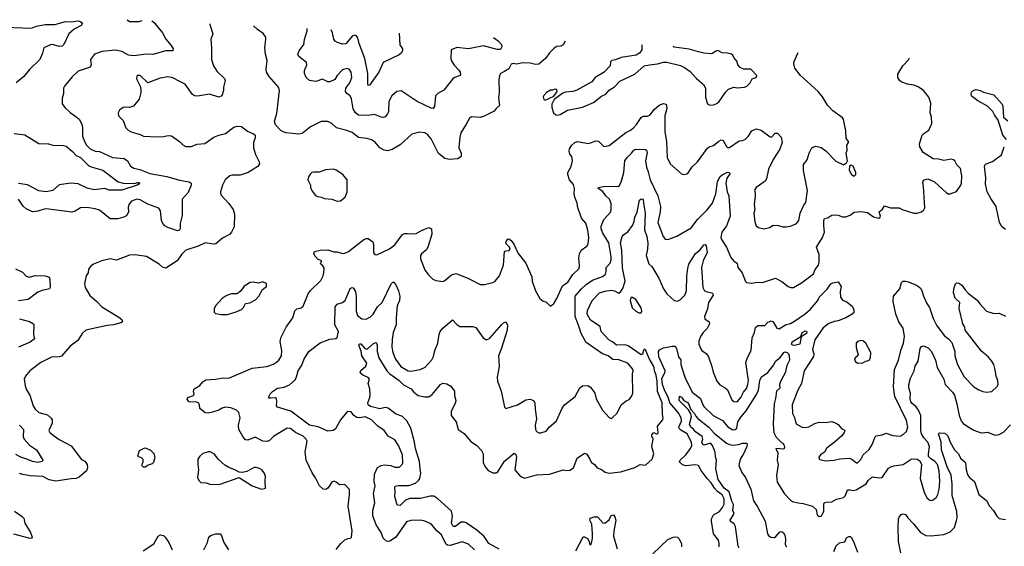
# Model space of a CAD drawing. Extents: x 1690054 to 1842981, y 782881 to 914114.
# Tile 638 of 656: x 1780595 to 1789832, y 904778 to 909718. Entities that reach past the tile are written whole.
import ezdxf

# ---------------------------------------------------------------- set-up
doc = ezdxf.new("R2010")
doc.units = 0

msp = doc.modelspace()

# ---------------------------------------------------------------- linework, layer by layer
at = {"layer": '0CON10XD'}
for points in [[(1780455, 909646.7), (1780705, 909640), (1780753.1, 909656.9), (1780835, 909672.9), (1780925, 909672.9), (1781025, 909702.1), (1781075, 909699.5), (1781146.6, 909706.6), (1781169.7, 909699.7), (1781183.8, 909685), (1781172, 909665), (1781105, 909627.9), (1781055.5, 909585), (1781008.1, 909485), (1780995, 909471.4), (1780965, 909467.1), (1780903.3, 909486.7), (1780885, 909484), (1780822.5, 909455), (1780810, 909405), (1780783.8, 909345), (1780688.7, 909251.3), (1780635.4, 909184.6), (1780563.7, 909126.3)], [(1781834.3, 909706.9), (1781859.3, 909689.3), (1781875, 909667.5), (1781934.2, 909594.2), (1781966, 909535), (1782016.6, 909476.6), (1782034, 909445), (1782033.3, 909426.7), (1781965, 909425.5), (1781845, 909390.9), (1781784.6, 909395.4), (1781665, 909379.1), (1781615, 909386.6), (1781555, 909418.7), (1781495, 909433.6), (1781365, 909419.2), (1781295.9, 909394.1), (1781261.2, 909345), (1781266, 909295), (1781255.7, 909274.3), (1781143.2, 909236.8), (1781088.3, 909181.7), (1781016.7, 909095), (1781007.5, 909075), (1781006.7, 909025), (1780993, 908983), (1780995, 908930), (1781020, 908895), (1781068.3, 908848.3), (1781121.4, 908811.4), (1781154, 908785), (1781177.4, 908737.4), (1781184.5, 908704.5), (1781183.3, 908625), (1781205, 908568.6), (1781220.9, 908540.9), (1781257.6, 908507.6), (1781305, 908484.8), (1781345, 908480.8), (1781465.7, 908425.7), (1781577, 908417), (1781605.8, 908395), (1781636, 908345), (1781665, 908324.3), (1781722.2, 908312.2), (1781815, 908274.3), (1781976.9, 908246.9), (1782093.4, 908213.4), (1782185, 908195.8), (1782203.3, 908185), (1782204, 908165), (1782175, 908098), (1782118.2, 908035), (1782119.5, 907880.5), (1782102, 907805), (1782101.2, 907755), (1782095, 907743.8), (1782075, 907739.2), (1781985, 907769.5), (1781957.1, 907785), (1781938.1, 907805), (1781924.5, 907835), (1781916.2, 907925), (1781900.3, 907950.3), (1781798.1, 907988.1), (1781727, 908027), (1781695, 908034.5), (1781645, 908016.9), (1781619.4, 907985), (1781612.8, 907957.2), (1781615.4, 907914.6), (1781599.3, 907880.7), (1781580.6, 907869.4), (1781515, 907850), (1781445, 907850.9), (1781345, 907931.4), (1781305, 907944.3), (1781225.7, 907955.7), (1781167.3, 907952.7), (1781115, 907922), (1781085, 907914.2), (1780845, 907942.9), (1780825, 907942.5), (1780766.7, 907923.3), (1780715, 907915.8), (1780655.6, 907945.6), (1780628.7, 907968.7), (1780585, 908034.3)], [(1782379.4, 909680.2), (1782380.8, 909665), (1782407.5, 909585), (1782388, 909535), (1782396.2, 909455), (1782393.8, 909345), (1782414, 909285), (1782445.8, 909235), (1782516.8, 909166.8), (1782523.6, 909146.4), (1782506.7, 909085), (1782508.8, 909055), (1782492.5, 909005), (1782465, 908990), (1782375, 909018.8), (1782265, 909000), (1782235, 909004.3), (1782215, 909018), (1782147.5, 909115), (1782092.2, 909142.2), (1782033, 909173), (1781985, 909182.5), (1781911.7, 909168.3), (1781797, 909127), (1781726.7, 909195), (1781705, 909195.8), (1781695, 909188.8), (1781690, 909165), (1781726.7, 909095), (1781731.2, 909065), (1781731.2, 909035), (1781715, 908972.5), (1781662.3, 908907.7), (1781625, 908896), (1781585, 908898.8), (1781565, 908893.3), (1781530.5, 908869.5), (1781520, 908845), (1781523.3, 908815), (1781565, 908772.5), (1781591.2, 908705), (1781612.7, 908682.7), (1781642.5, 908665), (1781725, 908642), (1781757, 908627), (1781885, 908619.2), (1781945, 908621.4), (1781987.7, 908632.3), (1782018.8, 908628.8), (1782093.3, 908575), (1782125, 908543.8), (1782155, 908530), (1782205, 908528.8), (1782258.8, 908551.2), (1782332.3, 908557.7), (1782417, 908617), (1782464.2, 908635.8), (1782525, 908650), (1782605, 908710), (1782635, 908720), (1782677.5, 908715), (1782731.7, 908671.7), (1782787.7, 908647.7), (1782803.9, 908633.9), (1782805, 908610), (1782788.8, 908565), (1782790, 908515), (1782806.7, 908455), (1782842, 908385), (1782846, 908365), (1782830.3, 908339.7), (1782737.5, 908285), (1782665, 908260), (1782590.3, 908259.7), (1782567.3, 908252.7), (1782523.3, 908215), (1782496.7, 908165), (1782480, 908105), (1782483.3, 908075), (1782558.8, 907995), (1782597, 907937), (1782612, 907895), (1782606.1, 907773.9), (1782583.8, 907725), (1782565, 907703.8), (1782499.5, 907670.5), (1782433.9, 907616.1), (1782415, 907611.2), (1782335, 907625.8), (1782271.2, 907595), (1782153.8, 907555), (1782113.2, 907516.8), (1782074.2, 907455.8), (1781965, 907388.8), (1781935, 907396.2), (1781905, 907426.2), (1781785.9, 907495.9), (1781674.1, 907514.1), (1781625, 907509.2), (1781505, 907464), (1781445, 907473.8), (1781365, 907457.5), (1781287.5, 907425), (1781264.1, 907405.9), (1781242.3, 907377.7), (1781238.8, 907345), (1781218.8, 907315), (1781202.5, 907245), (1781210, 907205), (1781252.6, 907132.6), (1781320, 907075), (1781365, 907023.8), (1781525, 906928), (1781553.8, 906905), (1781558.8, 906885), (1781545, 906876.2), (1781475, 906856), (1781415, 906850.6), (1781215, 906806.7), (1781180, 906775), (1781141.7, 906708.3), (1781070, 906655), (1780988.3, 906561.7), (1780965, 906554.4), (1780895, 906554.2), (1780795, 906504), (1780690, 906425), (1780648.8, 906375), (1780638.8, 906345), (1780646, 906285), (1780660, 906245), (1780690.8, 906195), (1780720.8, 906095), (1780740.8, 906065), (1780775, 906034.2), (1780855, 906011.9), (1780891.7, 905981.7), (1780899.4, 905965), (1780900.6, 905935), (1780868, 905865), (1780878.8, 905845), (1780922.2, 905812.2), (1780965, 905779.2), (1781079.5, 905719.5), (1781175, 905594), (1781205, 905578), (1781227.4, 905547.4), (1781232.9, 905515), (1781221.4, 905485), (1781154.5, 905425.5), (1781125, 905413.3), (1781077.4, 905412.6), (1780935, 905390.4), (1780873.1, 905403.1), (1780812.6, 905432.6), (1780695, 905439.7), (1780625, 905451.2), (1780595, 905462.2)], [(1781602.1, 909718.3), (1781625, 909702), (1781715, 909700.6), (1781743.9, 909711.3)], [(1785713.8, 909516.9), (1785695, 909482), (1785675, 909471.4), (1785634.5, 909465.5), (1785609.7, 909450.3), (1785565, 909406), (1785532.7, 909357.3), (1785465, 909302.2), (1785435, 909298.8), (1785385, 909309.6), (1785315, 909312.9), (1785255, 909301.2), (1785225, 909306.8), (1785207.4, 909302.6), (1785185, 909258.6), (1785145, 909230.8), (1785107.5, 909215), (1785096.2, 909195), (1785090, 909155), (1785092.5, 909035), (1785086, 908985), (1785097.3, 908912.7), (1785064.5, 908885.5), (1785045, 908858.8), (1784945, 908808.8), (1784915, 908801.2), (1784833, 908807), (1784816.4, 908793.6), (1784783.1, 908736.9), (1784735, 908656.7), (1784723.3, 908615), (1784716.2, 908515), (1784736, 908465), (1784735.6, 908435), (1784705, 908412.5), (1784625, 908405.7), (1784583.8, 908415), (1784524.6, 908464.6), (1784455, 908602), (1784425, 908637.5), (1784395, 908657.1), (1784347.7, 908662.3), (1784275, 908646), (1784164.1, 908545.9), (1784090.7, 908499.3), (1784045, 908488.8), (1784015, 908495.8), (1783975, 908517.1), (1783929.1, 908569.1), (1783895, 908592.5), (1783853.5, 908603.5), (1783775, 908612.5), (1783715, 908660.8), (1783665, 908680), (1783567.5, 908705), (1783524.2, 908744.2), (1783487, 908763), (1783425, 908763.8), (1783325, 908714), (1783245, 908649.2), (1783215, 908643.1), (1783096.8, 908656.8), (1783066.8, 908666.8), (1783045, 908680), (1782995, 908733.3), (1782985.7, 908765), (1783007.3, 908837.3), (1783034, 909055), (1783024.1, 909084.1), (1782935, 909186.2), (1782910.8, 909225), (1782906.9, 909255), (1782917.5, 909335), (1782902, 909395), (1782896.2, 909455), (1782906, 909535), (1782903.3, 909555), (1782879.5, 909589.5), (1782827, 909627), (1782789.9, 909660.1)], [(1785040.3, 909549.9), (1785085, 909518.6), (1785116, 909485), (1785119.2, 909465), (1785105, 909438.8), (1785075, 909440), (1784945, 909474.2), (1784805, 909443.5), (1784695, 909457.3), (1784644.3, 909435.7), (1784639.2, 909355), (1784645, 909332.5), (1784671.2, 909291.2), (1784714.1, 909244.1), (1784726.7, 909225), (1784730, 909205), (1784726.7, 909195), (1784675, 909175.7), (1784655, 909160.6), (1784573.8, 909056.2), (1784518.8, 909025), (1784496, 909005), (1784488, 908905), (1784475, 908886.2), (1784455, 908888), (1784325, 908951.2), (1784175, 909050), (1784134.1, 909045.9), (1784087.3, 909002.7), (1784058.3, 908951.7), (1784055.4, 908854.6), (1784046.3, 908833.7), (1784023.2, 908806.8), (1784005, 908800), (1783985, 908802.9), (1783925, 908830.5), (1783865, 908820.4), (1783774, 908824), (1783744.7, 908844.7), (1783722.9, 908882.9), (1783707.1, 908975), (1783695.5, 909005), (1783665, 909027.1), (1783652.2, 909045), (1783656.5, 909075), (1783692.5, 909125), (1783711.9, 909175), (1783704.4, 909225), (1783685, 909254.2), (1783665, 909260.8), (1783625, 909248), (1783574, 909195), (1783551.3, 909158.7), (1783505, 909135.5), (1783485, 909135.5), (1783435, 909160), (1783375, 909137.7), (1783315, 909149.2), (1783284.2, 909175), (1783266.2, 909215), (1783268, 909242), (1783288.1, 909295), (1783285, 909317.5), (1783215, 909374), (1783206, 909396), (1783215.7, 909425), (1783261.1, 909485), (1783267.4, 909532.6), (1783292.5, 909615), (1783291.9, 909635.5)], [(1784155.7, 909593.2), (1784162.1, 909482.1), (1784185.8, 909445), (1784188, 909425), (1784175, 909403.3), (1784155, 909390), (1784004.6, 909315.4), (1783965.5, 909225), (1783877.1, 909102.9), (1783865, 909100), (1783861.8, 909115), (1783860, 909215), (1783832.7, 909355), (1783780, 909495), (1783768.8, 909548.8), (1783755, 909566.9), (1783735, 909574.4), (1783715, 909562.5), (1783655, 909491.1), (1783625, 909488.2), (1783577.5, 909505), (1783555, 909515.5), (1783541.8, 909535), (1783528.6, 909595), (1783515.9, 909624.5)], [(1786432.9, 909481.7), (1786432.5, 909435), (1786410, 909405), (1786380, 909385), (1786237, 909363), (1786185, 909343.3), (1786150, 909335), (1786138.3, 909321.7), (1786135.9, 909284.1), (1786077.5, 909225), (1785995, 909176.7), (1785963.6, 909136.4), (1785822.5, 909057.5), (1785785.6, 909044.4), (1785715, 909037.5), (1785690.9, 909029.1), (1785610.5, 908969.5), (1785588, 908925), (1785588.8, 908895), (1785604.2, 908844.2), (1785625, 908826.7), (1785641.7, 908821.7), (1785665, 908828.8), (1785735, 908870), (1785875, 908896.7), (1785979.7, 908940.3), (1786055, 909000), (1786095, 909020), (1786125, 909056.7), (1786175, 909087.5), (1786225, 909141.2), (1786365, 909206), (1786455, 909286.7), (1786503.6, 909293.6), (1786580, 909305), (1786635, 909320.8), (1786665, 909319.2), (1786795, 909288), (1786831.2, 909271.2), (1786885, 909233.8), (1786945.8, 909165.8), (1787010.3, 909110.3), (1787029.2, 909075), (1787030.5, 908990.5), (1787043.3, 908935), (1787055, 908922.5), (1787075, 908916.7), (1787105, 908920), (1787135, 908933.3), (1787157.7, 908952.3), (1787219.7, 909040.3), (1787245, 909066.2), (1787295, 909086.7), (1787325, 909080), (1787395.9, 909084.1), (1787415.8, 909094.2), (1787446.7, 909125), (1787467, 909163), (1787505, 909177.5), (1787511.2, 909195), (1787455, 909253.3), (1787385, 909253.3), (1787355, 909270), (1787333.3, 909295), (1787327, 909327), (1787293.9, 909363.9), (1787286.7, 909385), (1787272.5, 909395), (1787235, 909405.8), (1787185, 909408.8), (1787145, 909428), (1787126.1, 909423.9), (1787095, 909400), (1787085, 909398.8), (1787014.1, 909404.1), (1786965, 909416), (1786875, 909442.5), (1786735, 909460), (1786726.5, 909467.3)], [(1783545, 905388), (1783525, 905380), (1783485.6, 905324.4), (1783467.3, 905312.7), (1783443, 905313), (1783409.2, 905345), (1783371.2, 905421.2), (1783338.8, 905468.8), (1783284, 905585), (1783273.8, 905665), (1783293.8, 905765), (1783284, 905785), (1783255, 905811.4), (1783181.4, 905845), (1783135, 905882.5), (1783105.9, 905885.9), (1782975, 905808), (1782937.9, 905772.1), (1782918.3, 905761.7), (1782875.6, 905765.6), (1782805, 905801.2), (1782735, 905774.3), (1782715, 905776), (1782688.3, 905808.3), (1782651.9, 905875), (1782649.4, 905915), (1782662.9, 905985), (1782650.8, 906035), (1782630, 906055), (1782576, 906076), (1782525, 906082.3), (1782495, 906075.4), (1782463.3, 906056.7), (1782405, 906035.5), (1782365, 906028.5), (1782335, 906030.8), (1782285, 906070), (1782282.5, 906105), (1782273, 906123), (1782255, 906130), (1782183.9, 906133.9), (1782167.5, 906155), (1782172.5, 906175), (1782226.4, 906193.6), (1782232.5, 906205), (1782227.5, 906235), (1782232.5, 906255), (1782284.1, 906285.9), (1782315, 906321.2), (1782340.5, 906339.5), (1782436.1, 906346.1), (1782500.3, 906359.7), (1782545, 906354.2), (1782565, 906358), (1782775, 906448), (1782915, 906464), (1782975, 906485.8), (1783005.5, 906504.5), (1783026, 906525), (1783050, 906565), (1783055.8, 906615), (1783038.6, 906695), (1783045.8, 906735), (1783093.8, 906835), (1783157.9, 906922.1), (1783177, 906987), (1783195, 907006), (1783235, 907016), (1783255, 907030), (1783302.4, 907147.6), (1783325, 907178.8), (1783419.1, 907270.9), (1783442, 907315), (1783450, 907345), (1783450.5, 907390.5), (1783439.7, 907409.7), (1783420, 907425), (1783417.5, 907435), (1783430, 907455), (1783395, 907470), (1783365, 907503.3), (1783353.9, 907526.1), (1783362.5, 907545), (1783415, 907556.2), (1783485, 907558.8), (1783541.7, 907541.7), (1783575, 907540), (1783625, 907525.8), (1783645, 907527.1), (1783681.2, 907545), (1783825, 907655.7), (1783845, 907665.7), (1783865, 907665.8), (1783908.8, 907635), (1783915.7, 907605), (1783915, 907530), (1783926.4, 907516.4), (1783945, 907513.8), (1784065, 907568.6), (1784115, 907606), (1784185, 907700), (1784205, 907712.5), (1784235, 907714.2), (1784275, 907708.1), (1784315, 907713.1), (1784365, 907741.4), (1784435, 907768.8), (1784458.8, 907755), (1784461.4, 907705), (1784428.9, 907595), (1784410.2, 907559.8), (1784365, 907523.3), (1784356, 907505), (1784354.2, 907475), (1784395, 907372.5), (1784425, 907332.5), (1784472.5, 907285), (1784500.7, 907270.7), (1784565, 907263.8), (1784585, 907273.3), (1784645.9, 907324.1), (1784688.8, 907338.8), (1784805, 907290), (1784916.1, 907233.9), (1784955, 907234), (1785035.6, 907254.4), (1785055, 907266.7), (1785095.7, 907314.3), (1785132.9, 907415), (1785145, 907542.5), (1785155, 907550), (1785186.1, 907553.9), (1785197.5, 907565), (1785190.8, 907585), (1785160, 907615), (1785156.7, 907625), (1785163.3, 907645), (1785175, 907660), (1785185, 907662.5), (1785205, 907647.5), (1785231.2, 907611.2), (1785272.5, 907525), (1785344.2, 907435), (1785401.2, 907305), (1785404, 907265), (1785434.2, 907175), (1785475, 907102.5), (1785505, 907076.7), (1785530.7, 907070.7), (1785575, 907032.5), (1785605, 907057.5), (1785635, 907102.5), (1785688.5, 907221.5), (1785738.6, 907255), (1785785, 907328), (1785844, 907385), (1785847.3, 907412.7), (1785840, 907485), (1785847, 907523), (1785863.8, 907555), (1785916.2, 907595), (1785928, 907615), (1785935.6, 907674.4), (1785926.4, 907745), (1785905, 907810), (1785866.8, 907856.8), (1785854.5, 907894.5), (1785830, 907955), (1785825, 907997.5), (1785802.1, 908052.1), (1785795.8, 908085), (1785800, 908135), (1785791.3, 908171.3), (1785754.5, 908215), (1785736.7, 908265), (1785738.1, 908285), (1785769.3, 908340.7), (1785782.9, 908395), (1785774.3, 908435), (1785757.8, 908457.8), (1785750.7, 908480.7), (1785753.8, 908506.2), (1785775, 908540), (1785803.7, 908566.3), (1785825, 908575.7), (1785931.7, 908558.3), (1786005, 908582.5), (1786025, 908578), (1786075, 908529.2), (1786125, 908539.2), (1786280.2, 908659.8), (1786325, 908680.8), (1786355, 908704.3), (1786382.5, 908735), (1786425, 908802), (1786445, 908812), (1786485, 908814), (1786508.8, 908825), (1786548.6, 908875), (1786594, 908916), (1786635, 908931.4), (1786658.8, 908925), (1786665.6, 908885.6), (1786646.1, 908815), (1786646.8, 908666.8), (1786662.9, 908575), (1786670, 908425), (1786698.8, 908365), (1786805, 908273.3), (1786825, 908266.7), (1786855, 908273.8), (1786867, 908283), (1786905, 908336.7), (1786954.3, 908385.7), (1787047.4, 908512.6), (1787065, 908525.6), (1787105, 908536.7), (1787155, 908580), (1787175, 908590), (1787195, 908583.8), (1787225, 908528), (1787235, 908520), (1787255, 908518), (1787345, 908580.6), (1787375.6, 908584.4), (1787405, 908598), (1787428.9, 908621.1), (1787464.6, 908675.4), (1787505, 908695.7), (1787550.5, 908680.5), (1787635, 908620), (1787647.5, 908617.5), (1787682.5, 908655), (1787705, 908653.8), (1787737.9, 908617.9), (1787749.2, 908565), (1787726, 908505), (1787665, 908406.7), (1787618.6, 908315), (1787600.6, 908225), (1787590, 908205), (1787505, 908145.7), (1787491.5, 908125), (1787494.2, 908065.8), (1787484.2, 907985), (1787492.7, 907937.3), (1787482, 907905), (1787492.3, 907822.3), (1787503.8, 907785), (1787525, 907768.8), (1787575, 907756), (1787629.5, 907770.5), (1787665, 907790), (1787715, 907789.2), (1787755, 907775.8), (1787785, 907774.2), (1787834.4, 907785.6), (1787882.3, 907807.7), (1787903.8, 907835), (1787915.8, 907905), (1787950.3, 907979.7), (1787968.8, 908005), (1787987.1, 908117.1), (1787949.6, 908305), (1787949.3, 908360.7), (1787983.3, 908405), (1788001.2, 908465), (1788026.7, 908515), (1788035, 908523.3), (1788065, 908531.2), (1788115, 908518.8), (1788156.6, 908486.6), (1788250.9, 908390.9), (1788325, 908357.5), (1788352.5, 908375), (1788360, 908395), (1788350, 908465), (1788358, 908495), (1788355, 908540), (1788370.6, 908565), (1788370.6, 908575), (1788348, 908605), (1788344.2, 908675), (1788328, 908765), (1788323.8, 908785), (1788311.7, 908801.7), (1788225, 908863.3), (1788174, 908915), (1788128, 908995), (1788086, 909045), (1787919.2, 909195), (1787868.1, 909265), (1787858.1, 909305), (1787860.8, 909325), (1787896.2, 909405), (1787899.9, 909409.8)], [(1784162.5, 905525), (1784188.8, 905555), (1784188.1, 905635), (1784149.2, 905725), (1784115, 905776.2), (1784053.2, 905813.2), (1784015, 905865.8), (1783956, 905905), (1783895, 905965.8), (1783835, 905994.3), (1783785, 905982.8), (1783757.5, 905987.5), (1783731.4, 906005), (1783705, 906040), (1783675, 906042.5), (1783665, 906037.5), (1783605.9, 905964.1), (1783559.5, 905880.5), (1783535.7, 905864.3), (1783485, 905857.5), (1783395, 905900.4), (1783315, 905913.3), (1783138.6, 906045), (1783012.5, 906085), (1783003.3, 906095), (1783009.2, 906135), (1783004, 906165), (1782995, 906172.5), (1782952.7, 906167.3), (1782936.7, 906166.7), (1782930, 906175), (1782948.3, 906211.7), (1782968.1, 906231.9), (1783015, 906262.5), (1783077.9, 906272.1), (1783125, 906292.2), (1783178.6, 906341.4), (1783193.2, 906366.8), (1783209.4, 906425), (1783243.1, 906476.9), (1783263.7, 906536.3), (1783311.7, 906608.3), (1783415, 906686), (1783505, 906720), (1783562, 906728), (1783575, 906736.7), (1783585.7, 906795), (1783553.1, 906855), (1783555, 907023.3), (1783575, 907049.4), (1783625, 907064.6), (1783650, 907085), (1783694.4, 907195.6), (1783714.1, 907205.9), (1783725, 907202), (1783745, 907170), (1783752.9, 907125), (1783752.2, 906985), (1783764.4, 906945), (1783805, 906912.2), (1783845, 906908.2), (1783885, 906930.9), (1783912.5, 906955), (1783952.5, 907025), (1783995.5, 907065), (1784080.3, 907239.7), (1784095, 907256.7), (1784105, 907256.7), (1784125, 907230), (1784150.6, 907175), (1784162.5, 907125), (1784159.5, 907085), (1784136.4, 907035), (1784126.5, 906925), (1784128.2, 906855), (1784098.9, 906785), (1784088.3, 906718.3), (1784088.1, 906645), (1784096.7, 906595), (1784122.5, 906535), (1784170.8, 906465), (1784238.8, 906425), (1784265, 906421.5), (1784352.4, 906437.6), (1784400.5, 906459.5), (1784463, 906527), (1784478, 906558), (1784491.1, 906615), (1784517.5, 906685), (1784529.1, 906765), (1784541.5, 906795), (1784565.3, 906824.7), (1784655, 906903.3), (1784695, 906860), (1784725, 906841.9), (1784845, 906841.4), (1784875, 906830.8), (1784943.8, 906733.8), (1784968.3, 906718.3), (1784985, 906719.4), (1785005, 906730), (1785115, 906857.5), (1785135, 906876), (1785157.5, 906885), (1785172.9, 906855), (1785169.5, 906805), (1785112.4, 906627.6), (1785086, 906565), (1785092.5, 906465), (1785074, 906365), (1785077.7, 906327.7), (1785111.2, 906235), (1785136.2, 906116.2), (1785142.5, 906085), (1785155, 906070), (1785265, 906106), (1785345, 906152), (1785385, 906158.8), (1785415, 906147.5), (1785428.8, 906125), (1785430, 906065), (1785444, 905975), (1785432.5, 905915), (1785434, 905875), (1785443.3, 905855), (1785465, 905843.3), (1785485, 905843.8), (1785535, 905860), (1785563.8, 905895), (1785630, 905955), (1785683.8, 906075), (1785706.7, 906105), (1785805, 906182.5), (1785850, 906265), (1785875, 906283.3), (1785925, 906286.7), (1785951.2, 906271.2), (1785990, 906215), (1786002.1, 906162.1), (1786064.3, 906054.3), (1786125, 905986.7), (1786145, 905977.5), (1786155, 905982.5), (1786201.7, 906028.3), (1786236.7, 906105), (1786285, 906143.3), (1786312.5, 906155), (1786336.1, 906183.9), (1786348.8, 906215), (1786344.4, 906395), (1786349.4, 906425), (1786343.4, 906443.4), (1786302, 906495), (1786215, 906526.5), (1786160.5, 906530.5), (1786115, 906564.4), (1786064, 906585), (1785909.1, 906689.1), (1785861.6, 906775), (1785844.8, 906835), (1785805.2, 906935), (1785805.3, 907125), (1785866, 907194), (1785911.1, 907235), (1785968.6, 907275), (1786061.3, 907308.7), (1786089.7, 907330.3), (1786097.5, 907355), (1786095.7, 907395), (1786135, 907435.8), (1786144.7, 907465), (1786144.7, 907495), (1786121.9, 907625), (1786065.3, 907715), (1786051.1, 907755), (1786049.6, 907780.4), (1786075.6, 907845), (1786140, 907915), (1786145.4, 907945), (1786142.7, 907995), (1786127.9, 908035), (1786095, 908065.6), (1786067, 908107), (1786023.7, 908133.7), (1786024, 908145), (1786085, 908156.2), (1786215, 908153.3), (1786237, 908193), (1786262.5, 908285), (1786273.5, 908395), (1786292.9, 908427.1), (1786336.2, 908465), (1786356.9, 908493.1), (1786375, 908502.5), (1786465, 908500.6), (1786476, 908495), (1786481.7, 908471.7), (1786465.5, 908395), (1786476.5, 908335), (1786492.6, 908292.6), (1786510, 908215), (1786581.3, 908065), (1786606.7, 907965), (1786603.9, 907915), (1786580.6, 907815), (1786631.4, 907685), (1786655, 907657.1), (1786685, 907658.8), (1786761.3, 907688.7), (1786895.8, 907765), (1786955.3, 907844.7), (1787045, 907934.6), (1787095, 907997.1), (1787126.7, 908083.3), (1787141.6, 908198.4), (1787165, 908244.2), (1787185, 908262.5), (1787235, 908288.8), (1787252.5, 908285), (1787260, 908275), (1787229.8, 908230.2), (1787220, 908185), (1787232.9, 908105), (1787247.5, 908065), (1787261.9, 907875), (1787225.9, 907784.1), (1787182.5, 907725), (1787174.5, 907675), (1787180, 907655), (1787226.1, 907585), (1787266.7, 907486.7), (1787294.5, 907454.5), (1787325.7, 907435.7), (1787333.8, 907395), (1787374, 907345), (1787405, 907262.5), (1787415, 907253.8), (1787465, 907246.2), (1787515, 907255.8), (1787565, 907252.5), (1787686.1, 907293.9), (1787745, 907264), (1787805, 907216.2), (1787830, 907205), (1787854.1, 907205.9), (1787930.7, 907249.3), (1788041.2, 907335), (1788058.6, 907375), (1788089.2, 907415), (1788095.7, 907445), (1788094.5, 907515), (1788071.9, 907585), (1788128.2, 907675), (1788145.7, 907724.3), (1788138.7, 907785), (1788140, 907835), (1788146.4, 907853.6), (1788175, 907861.2), (1788215, 907883.8), (1788245, 907888), (1788275, 907886), (1788315, 907869.2), (1788345, 907868), (1788385, 907884), (1788425, 907914), (1788485, 907920), (1788548.8, 907908.8), (1788605, 907870), (1788655, 907857.5), (1788667.5, 907865), (1788670, 907875), (1788657.5, 907915), (1788690, 907940), (1788707, 907973), (1788765, 907954.3), (1788845, 907952.5), (1788875, 907937.1), (1788985, 907903.3), (1789015, 907903.8), (1789055, 907917.5), (1789076.7, 907935), (1789086, 907955), (1789075.6, 908155), (1789068, 908195), (1789075, 908213.3), (1789115, 908226.7), (1789178.3, 908198.3), (1789290, 908095), (1789305, 908084), (1789325, 908083.8), (1789384.1, 908105.9), (1789424, 908165), (1789430.6, 908185), (1789434.3, 908255), (1789422.7, 908322.7), (1789386.6, 908356.6), (1789369.5, 908395), (1789357.1, 908405), (1789335, 908409.6), (1789265, 908398.6), (1789215, 908410), (1789165, 908413.3), (1789071.7, 908471.7), (1789038.8, 908525), (1789036.7, 908555), (1789061.2, 908635), (1789077.7, 908652.3), (1789125, 908682.5), (1789152.5, 908745), (1789150, 908805), (1789136.2, 908845), (1789143.8, 908935), (1789122.7, 908992.7), (1789091.2, 909035), (1789075, 909053.8), (1789025, 909088), (1788985, 909104), (1788925, 909114), (1788872.3, 909132.3), (1788853.3, 909145), (1788832.5, 909175), (1788833.9, 909206.1), (1788880, 909285), (1788936.7, 909345), (1788939.8, 909358.9)], [(1785525, 908963.3), (1785605, 909002.5), (1785636.7, 909045), (1785633, 909063), (1785616.4, 909066.4), (1785595, 909056.7), (1785575, 909056), (1785537.5, 909035), (1785511.7, 909008.3), (1785507.5, 908995), (1785511.2, 908971.2), (1785525, 908963.3)], [(1789853.3, 908595), (1789818, 908635), (1789774.4, 908774.4), (1789739.2, 908825), (1789725.6, 908855.6), (1789676.1, 908906.1), (1789585, 908956), (1789533.3, 908995), (1789523.8, 909005), (1789520, 909025), (1789525, 909040), (1789540, 909055), (1789567.5, 909062.5), (1789605, 909053.8), (1789637.3, 909037.3), (1789735, 909013.8), (1789811.5, 908925), (1789818.1, 908905), (1789820.7, 908849.3), (1789823.8, 908803.8), (1789865, 908770)], [(1780545, 908651.4), (1780645, 908638), (1780775, 908557.5), (1780865, 908552.5), (1780905, 908542.3), (1781005, 908538.9), (1781032, 908532), (1781091.5, 908481.5), (1781125, 908443.2), (1781165, 908424.7), (1781245, 908347.9), (1781265, 908337.3), (1781375, 908307.8), (1781518.3, 908198.3), (1781565, 908184.7), (1781668.5, 908181.5), (1781705, 908192.5), (1781715, 908191.4), (1781718.2, 908185), (1781714.2, 908175), (1781696, 908165), (1781555, 908120.4), (1781435, 908119.6), (1781395, 908134.7), (1781295, 908122.1), (1781227.2, 908137.2), (1781145, 908177.1), (1781075, 908186.4), (1780965, 908167.8), (1780905.3, 908114.7), (1780845, 908102.4), (1780775, 908112), (1780667.7, 908167.7), (1780585, 908183.2)], [(1789845, 907750), (1789813, 907773), (1789787.5, 907815), (1789756.4, 907966.4), (1789705, 908041.2), (1789671.2, 908105), (1789655, 908180), (1789658.9, 908235), (1789645.6, 908344.4), (1789655.6, 908364.4), (1789721.1, 908388.9), (1789805, 908452), (1789832.5, 908525)], [(1783575, 908016.7), (1783605, 908020), (1783647.9, 908052.1), (1783666.2, 908105), (1783666, 908215), (1783626.7, 908265), (1783565, 908306.7), (1783535, 908315.8), (1783465, 908310.8), (1783405, 908288), (1783355, 908288.8), (1783336.4, 908283.6), (1783325, 908272.5), (1783303.3, 908245), (1783297.5, 908215), (1783323.3, 908165), (1783323.6, 908143.6), (1783339.3, 908109.3), (1783370.5, 908070.5), (1783388.3, 908058.3), (1783425, 908053.8), (1783455, 908040), (1783525, 908036.2), (1783575, 908016.7)], [(1788425, 908251.2), (1788438.2, 908265), (1788438.6, 908285), (1788414.2, 908345), (1788395, 908354.2), (1788378.8, 908345), (1788377.3, 908307.3), (1788398, 908265), (1788425, 908251.2)], [(1783855, 906628.6), (1783915, 906682.2), (1783935, 906689.2), (1783941.2, 906685), (1783948.8, 906665), (1783948.1, 906605), (1783965.5, 906545), (1784039.7, 906425), (1784066.8, 906395), (1784155, 906332.4), (1784195, 906293.2), (1784267.2, 906257.2), (1784294.1, 906224.1), (1784335, 906193.3), (1784395, 906179.2), (1784435, 906179.5), (1784465, 906201.5), (1784544.1, 906295.9), (1784565, 906309), (1784603.7, 906303.7), (1784639.7, 906279.7), (1784674.1, 906235), (1784674, 906194), (1784685.8, 906145), (1784681.7, 906118.3), (1784644, 906045), (1784643.8, 906005), (1784691.2, 905945), (1784708.8, 905875), (1784765.6, 905835.6), (1784823.7, 905763.7), (1784885, 905724.4), (1784927.4, 905677.4), (1784942.1, 905645), (1784943.9, 905565), (1784963, 905523), (1784990, 905490), (1785035, 905467.1), (1785065, 905468.2), (1785081.4, 905478.6), (1785145, 905575.6), (1785235, 905652.9), (1785250, 905640), (1785255.4, 905615.4), (1785239.2, 905495), (1785295, 905432.5), (1785335, 905418.6), (1785445, 905448.6), (1785565, 905454.4), (1785695, 905496.2), (1785725, 905490), (1785755, 905493.3), (1785791.2, 905515), (1785826.2, 905605), (1785895, 905653.3), (1785915, 905643.3), (1785943.1, 905595), (1785957.6, 905567.6), (1785988, 905545), (1786013.2, 905513.2), (1786055, 905498), (1786087.5, 905475), (1786125, 905464.2), (1786235, 905475.6), (1786365, 905518.2), (1786415, 905545.8), (1786465, 905540), (1786527.5, 905595), (1786543.1, 905645), (1786525.6, 905714.4), (1786539.2, 905785), (1786525, 905812.5), (1786526.2, 905825), (1786545, 905847.5), (1786565, 905833.3), (1786575, 905833.3), (1786585, 905843.3), (1786579.2, 905905), (1786629.2, 905965), (1786630.8, 905985), (1786624.4, 906015), (1786623.1, 906125), (1786579.9, 906229.9), (1786575.5, 906325), (1786565, 906384), (1786552.8, 906415), (1786545, 906465.8), (1786501.5, 906541.5), (1786468.6, 906615), (1786455, 906626.2), (1786446.1, 906613.9), (1786439.2, 906580.8), (1786425, 906574), (1786305, 906659.7), (1786275, 906667.5), (1786195, 906665.7), (1786157.4, 906697.4), (1786122.5, 906715), (1786050.6, 906795), (1786040, 906840), (1785949.3, 906899.3), (1785919.4, 906955), (1785920.7, 906989.3), (1785965.6, 907085), (1786035, 907155.6), (1786085, 907171.9), (1786145, 907180), (1786174.4, 907174.4), (1786215, 907152.5), (1786235, 907167.1), (1786253.3, 907196.7), (1786276.6, 907265), (1786250.7, 907390.7), (1786244.4, 907555.6), (1786232.7, 907625), (1786245.8, 907685), (1786258.7, 907701.3), (1786305, 907732.5), (1786343.3, 907786.7), (1786361.1, 907825), (1786366.2, 907865), (1786388.1, 907911.9), (1786411.2, 908025), (1786425, 908038.9), (1786445, 908035.6), (1786446.4, 907996.4), (1786463.8, 907905), (1786457.8, 907747.8), (1786478.2, 907685), (1786488, 907625), (1786486.5, 907566.5), (1786473.9, 907506.1), (1786496.9, 907426.9), (1786524.3, 907404.3), (1786591.1, 907295), (1786634.4, 907195), (1786665, 907148), (1786735, 907084.4), (1786765, 907079.5), (1786790.7, 907090.7), (1786834.4, 907135.6), (1786851.2, 907175), (1786854.3, 907315), (1786862.5, 907385), (1786873.7, 907425), (1786935, 907525.6), (1786979.1, 907560.9), (1787015, 907607.5), (1787025, 907609.2), (1787035, 907596.7), (1787045, 907533.8), (1787008.5, 907455), (1786990.4, 907395), (1787003.8, 907205), (1787020.8, 907175), (1787045, 907164.5), (1787087.7, 907157.7), (1787098, 907148), (1787100.4, 907135), (1787057.7, 907065), (1787048.8, 907005), (1787020.9, 906935), (1787023.2, 906913.2), (1787062.5, 906885), (1787066.5, 906865), (1787045, 906820.8), (1787006.6, 906783.4), (1786981.9, 906745), (1786967.5, 906702.5), (1786967.8, 906675), (1786985, 906631.2), (1786995.6, 906615.6), (1787035, 906586), (1787057.5, 906555), (1787090, 906465), (1787101.7, 906411.7), (1787136.4, 906326.4), (1787165, 906292.5), (1787215, 906265.8), (1787236, 906245), (1787275, 906154), (1787295, 906137.5), (1787325, 906134.3), (1787360, 906175), (1787385.9, 906224.1), (1787412.4, 906257.6), (1787427.7, 906295), (1787431.8, 906335), (1787406.3, 906503.7), (1787422, 906548), (1787457.8, 906615), (1787465.4, 906735), (1787488.9, 906785), (1787498.7, 906831.3), (1787519.7, 906850.3), (1787585, 906850.4), (1787615, 906880), (1787645, 906892.5), (1787665, 906883.8), (1787698, 906825), (1787719.3, 906819.3), (1787780, 906855), (1787825, 906869.6), (1787865, 906890.8), (1787965, 906957.9), (1788015, 907001.5), (1788081.8, 907085), (1788096.7, 907115), (1788169.6, 907190.4), (1788205, 907239.2), (1788225, 907250.6), (1788275, 907258.8), (1788303.3, 907215), (1788291.2, 907168.8), (1788294.4, 907115), (1788315, 907088.6), (1788355, 907070.6), (1788406.7, 907026.7), (1788421.4, 906995), (1788422, 906975), (1788405.5, 906954.5), (1788345, 906922.2), (1788275, 906893.3), (1788235, 906886.7), (1788185, 906868.6), (1788132.6, 906827.4), (1788055.6, 906715), (1788031.4, 906625), (1788044.4, 906584.4), (1788041.7, 906558.3), (1787955.3, 906424.7), (1787928.6, 906305), (1787895, 906242.5), (1787843.5, 906105), (1787844, 906025), (1787865, 905987.5), (1787872.2, 905945), (1787884.3, 905925), (1787936.6, 905896.6), (1787965, 905893.3), (1787999.8, 905900.2), (1788055, 905930), (1788095, 905941.4), (1788155, 905939.4), (1788215, 905948.6), (1788255, 905934.2), (1788275, 905920), (1788304.3, 905885), (1788331.4, 905871.4), (1788335.8, 905865), (1788330.8, 905845), (1788309.2, 905815), (1788235, 905750.8), (1788185, 905716.2), (1788163.8, 905695), (1788145, 905660), (1788107.5, 905635), (1788093.8, 905615), (1788095, 905600), (1788103, 905593), (1788155, 905580), (1788235, 905585.6), (1788290.5, 905599.5), (1788380, 905605), (1788405, 905593.3), (1788445, 905560), (1788455, 905561.2), (1788485, 905593.8), (1788507.5, 905635), (1788565, 905688), (1788593.8, 905735), (1788620.8, 905805), (1788630, 905815), (1788685, 905822.9), (1788725, 905840), (1788787.3, 905817.3), (1788855, 905811.4), (1788885, 905825.8), (1788915, 905855.7), (1788925.8, 905895), (1788915, 905960), (1788806, 906185), (1788792.4, 906275), (1788803.7, 906436.3), (1788840.4, 906525), (1788860.4, 906615), (1788886.2, 906685), (1788894.5, 906745), (1788882.5, 906825), (1788844.3, 906884.3), (1788815, 906956), (1788790.4, 907075), (1788792.5, 907125), (1788852, 907195), (1788866.4, 907253.6), (1788880, 907265), (1788905, 907266.2), (1788935, 907258), (1789013.3, 907225), (1789045, 907198.8), (1789057.9, 907177.9), (1789074.3, 907125), (1789106, 907055), (1789129.1, 907019.1), (1789164.4, 906915), (1789195, 906853.8), (1789267.2, 906757.2), (1789310, 906725), (1789338.9, 906688.9), (1789366.7, 906605), (1789368.1, 906565), (1789392.5, 906485), (1789456.9, 906366.9), (1789545, 906274), (1789592.5, 906245), (1789632.1, 906232.1), (1789665, 906225.8), (1789715, 906232), (1789763.9, 906276.1), (1789773.3, 906295), (1789770.8, 906335), (1789756, 906375), (1789747.1, 906435), (1789732.5, 906485), (1789715.7, 906515), (1789685, 906553.1), (1789619.7, 906609.7), (1789466.2, 906805), (1789462.7, 906835), (1789442.5, 906865), (1789408.1, 907008.1), (1789414.7, 907065), (1789372, 907105), (1789356, 907155), (1789357.3, 907192.7), (1789375, 907240), (1789385, 907250), (1789405, 907247.5), (1789435, 907226.7), (1789464, 907185), (1789494.5, 907154.5), (1789577.2, 907087.2), (1789602.1, 907052.1), (1789665.5, 906985.5), (1789735, 906963.1), (1789785, 906966), (1789845, 906936.2)], [(1780555, 907382.5), (1780620.5, 907350.5), (1780655, 907311.4), (1780683.8, 907303.8), (1780745, 907317.5), (1780835, 907316.2), (1780871.7, 907301.7), (1780879.4, 907285), (1780881.8, 907205), (1780876.2, 907193.8), (1780805, 907179.1), (1780765, 907161.7), (1780675, 907093.8), (1780585, 907080.5)], [(1782485, 906952.5), (1782545, 906953.3), (1782625, 906976.7), (1782675, 907001.2), (1782695, 907017.5), (1782715, 907057.5), (1782755, 907062.5), (1782808.8, 907091.2), (1782840, 907125), (1782873.6, 907186.4), (1782910, 907215), (1782910, 907245), (1782875, 907260), (1782835, 907247.5), (1782785, 907256.2), (1782758.3, 907251.7), (1782700.5, 907219.5), (1782670, 907175), (1782645, 907152.5), (1782633, 907147), (1782583.9, 907146.1), (1782555, 907136.7), (1782531.7, 907128.3), (1782495, 907102.5), (1782432.5, 907035), (1782420, 907005), (1782420, 906975), (1782433, 906963), (1782485, 906952.5)], [(1786425, 906970), (1786431.9, 906985), (1786424.6, 907015), (1786376.4, 907095), (1786345, 907113.5), (1786328.2, 907111.8), (1786323.3, 907083.3), (1786340.5, 907015), (1786375, 906983.8), (1786405, 906970), (1786425, 906970)], [(1780595, 906912.5), (1780687.6, 906887.6), (1780724.2, 906865), (1780728.6, 906855), (1780726, 906765), (1780734, 906725), (1780695, 906694.3), (1780585, 906646.5)], [(1787865, 906662.3), (1787845, 906664), (1787835.5, 906675), (1787841.1, 906695), (1787922, 906748), (1787935, 906785.3), (1787965, 906799.2), (1787977.3, 906797.3), (1787981.1, 906785), (1787975.7, 906775), (1787927.7, 906742.3), (1787914.4, 906675), (1787865, 906662.3)], [(1788455, 906497.8), (1788505, 906498.8), (1788527, 906513), (1788565.8, 906525), (1788576.7, 906545), (1788580.8, 906595), (1788532, 906685), (1788505, 906704.4), (1788485, 906708.1), (1788455, 906698.8), (1788441.2, 906685), (1788443.9, 906643.9), (1788460, 906575), (1788456.7, 906565), (1788433.6, 906546.4), (1788428.2, 906525), (1788435, 906511.9), (1788455, 906497.8)], [(1785095, 904751.6), (1784996.9, 904805), (1784951.3, 904871.3), (1784885, 904928.6), (1784785, 904997.3), (1784765, 905005.3), (1784735, 905004.1), (1784685, 904963.2), (1784663.2, 904963.2), (1784646.7, 904995), (1784654.7, 905065), (1784646.8, 905106.8), (1784518.5, 905225), (1784479.4, 905249.4), (1784445, 905250.3), (1784355, 905227.7), (1784254.1, 905225.9), (1784215, 905211.2), (1784165, 905162.5), (1784143.8, 905165), (1784135, 905177.5), (1784115.4, 905245), (1784119.2, 905295), (1784113.5, 905326.5), (1784117.9, 905342.1), (1784145, 905350.4), (1784245, 905349), (1784308.2, 905371.8), (1784337.3, 905395), (1784350.4, 905415), (1784358.8, 905465), (1784353.5, 905505), (1784344.8, 905575), (1784307.5, 905697.5), (1784299.4, 905755), (1784265, 905888), (1784227.9, 905955), (1784186.8, 905996.8), (1784119.9, 906019.9), (1784051.8, 906075), (1784025, 906080.6), (1783975, 906069.1), (1783885, 906091.1), (1783865.6, 906105), (1783860.6, 906125), (1783880.5, 906175), (1783884, 906204), (1783880, 906255), (1783864.5, 906304.5), (1783876.1, 906345), (1783865, 906361.1), (1783814, 906385), (1783790, 906405), (1783795, 906426.2), (1783843, 906467), (1783851.1, 906495), (1783804.1, 906565), (1783797.6, 906607.6), (1783778.5, 906665), (1783782.2, 906677.8), (1783795, 906679.1), (1783832.9, 906632.9), (1783855, 906628.6)], [(1787157.8, 904775), (1787158.1, 904805), (1787150, 904835), (1787104.5, 904895), (1787084.6, 905015), (1787086.9, 905036.9), (1787105, 905074.4), (1787159.6, 905105), (1787188.4, 905141.6), (1787203, 905175), (1787204.8, 905225), (1787185, 905262.2), (1787142.7, 905292.7), (1787114.3, 905324.3), (1787083.5, 905373.5), (1787044.5, 905415), (1786989.7, 905489.7), (1786963.3, 905535), (1786935, 905544.2), (1786843.2, 905533.2), (1786813, 905543), (1786791.2, 905565), (1786786.2, 905575), (1786791.2, 905585), (1786845, 905636.9), (1786888.5, 905695), (1786900, 905725), (1786898.6, 905755), (1786856.9, 905835), (1786797.2, 905867.2), (1786782.2, 905882.2), (1786780, 905895), (1786805, 905953.3), (1786799.7, 905985), (1786773.5, 906033.5), (1786695, 906123), (1786678.7, 906178.7), (1786647.3, 906237.3), (1786626.1, 906295), (1786618.8, 906351.2), (1786646.1, 906405), (1786650.1, 906425), (1786590.3, 906555), (1786587, 906605), (1786598.2, 906621.8), (1786635, 906638.8), (1786715, 906657.2), (1786745, 906656.8), (1786757.9, 906635), (1786774.3, 906555), (1786798.1, 906528.1), (1786796.9, 906485), (1786834.1, 906365), (1786904.6, 906225), (1786982.9, 906165), (1787002.7, 906105), (1787015, 906089.4), (1787101.4, 906005), (1787189.4, 905959.4), (1787237.7, 905897.7), (1787285, 905869.5), (1787306.7, 905873.3), (1787324.3, 905885.7), (1787333.4, 905945), (1787361.3, 905988.7), (1787410.8, 906049.2), (1787508.9, 906201.1), (1787527.2, 906242.8), (1787539.1, 906335), (1787555, 906369.2), (1787615, 906408.1), (1787669.4, 906480.6), (1787685.6, 906515), (1787729.4, 906550.6), (1787764.1, 906595.9), (1787775, 906601.8), (1787795, 906595.9), (1787807.1, 906585), (1787815, 906565.7), (1787815.8, 906525), (1787792.8, 906475), (1787777.5, 906405), (1787731.2, 906325), (1787723.3, 906295), (1787725, 906263.3), (1787693.8, 906235), (1787686.4, 906165), (1787672.5, 906115), (1787664.3, 905925), (1787670.6, 905845), (1787690.8, 905800.8), (1787742.4, 905752.4), (1787755.6, 905745), (1787768, 905725), (1787771.5, 905705), (1787765, 905689.2), (1787690, 905695), (1787708, 905655), (1787700, 905585), (1787710, 905545), (1787693.9, 905443.9), (1787701.7, 905381.7), (1787770.2, 905270.2), (1787825, 905212), (1787845, 905200), (1787897.5, 905185), (1787945, 905181.1), (1788033.3, 905155), (1788066.7, 905125), (1788077.5, 905075), (1788095, 905057.5), (1788115, 905062.5), (1788138, 905105), (1788139.2, 905175), (1788145, 905188), (1788156.9, 905193.1), (1788215, 905194.4), (1788257.8, 905222.2), (1788325, 905235.6), (1788343.9, 905256.1), (1788362, 905308), (1788385, 905309.7), (1788415, 905301.8), (1788443.2, 905306.8), (1788537.1, 905365), (1788555, 905395.8), (1788585, 905424), (1788595, 905430), (1788615, 905426.2), (1788665, 905420), (1788686.7, 905425), (1788745, 905510), (1788767.5, 905525), (1788795, 905534), (1788885, 905544.3), (1788960, 905595), (1788985, 905600), (1789015, 905597.1), (1789039.3, 905579.3), (1789054.2, 905545.8), (1789044.4, 905415), (1789080.6, 905285), (1789105, 905232.5), (1789135, 905210), (1789145, 905208.8), (1789165, 905213.3), (1789195, 905240), (1789208.1, 905265), (1789220, 905315), (1789226.9, 905386.9), (1789222.1, 905485), (1789204.5, 905545), (1789179.4, 905575), (1789140.7, 905600.7), (1789122.4, 905622.4), (1789120, 905645), (1789131.6, 905715), (1789113.8, 905755), (1789076.9, 905795), (1789054.6, 905835), (1789048.9, 905865), (1789050.5, 905939.5)], [(1789050.5, 905939.5), (1789048.1, 906005), (1789028.4, 906055), (1789006.6, 906086.6), (1788966.7, 906116.7), (1788955.5, 906135), (1788948.9, 906165), (1788952.9, 906215), (1788937.5, 906265), (1788935.8, 906295), (1788952.5, 906355), (1788985.5, 906424.5), (1788995, 906466.7), (1789023.6, 906516.4), (1789042.5, 906635), (1789055, 906654.2), (1789075, 906660), (1789119.4, 906639.4), (1789149.2, 906605), (1789186.9, 906525), (1789202.2, 906455), (1789265, 906346.2), (1789278.9, 906295), (1789345.7, 906225), (1789365, 906196), (1789387.9, 906115), (1789407.8, 906005), (1789426.9, 905955), (1789445, 905930.8), (1789509.1, 905889.1), (1789545, 905867.1), (1789605, 905845.8), (1789625, 905842.5), (1789675, 905849.2), (1789745, 905821.4), (1789785, 905825.8), (1789825, 905849.2), (1789891.3, 905918.7)], [(1787345, 904760), (1787335, 904780), (1787311.1, 904965), (1787298.3, 904988.3), (1787265, 905012.7), (1787259.5, 905025), (1787296.7, 905085), (1787286.9, 905115), (1787290.8, 905170.8), (1787275, 905202.5), (1787249.7, 905289.7), (1787204.4, 905325), (1787146.5, 905405), (1787125.4, 905505), (1787133.2, 905585), (1787123.2, 905616.8), (1787121.1, 905661.1), (1787095.6, 905725.6), (1787075, 905746), (1787015, 905728.1), (1787005, 905734.4), (1786995.4, 905755), (1787003.9, 905785), (1786998.1, 905808.1), (1786935, 905852), (1786916, 905876), (1786892.4, 905895), (1786878.1, 905925), (1786897.1, 905995), (1786891.1, 906021.1), (1786868.9, 906058.9), (1786783.3, 906145), (1786785, 906187.5), (1786805, 906177.5), (1786826.8, 906146.8), (1786865, 906125.8), (1786892.5, 906062.5), (1786925.8, 906025), (1786937.7, 905997.7), (1786955.8, 905975.8), (1787061.4, 905895), (1787110.9, 905840.9), (1787227.2, 905747.2), (1787253.7, 905733.7), (1787285, 905728.2), (1787337.5, 905732.5), (1787375, 905745.5), (1787415.8, 905745), (1787420.8, 905735), (1787415.8, 905715), (1787386.2, 905645), (1787353.3, 905596.7), (1787340.6, 905535), (1787370.8, 905470.8), (1787403.8, 905423.8), (1787454.4, 905315), (1787464.4, 905275), (1787478.9, 905205), (1787517.8, 905147.8), (1787588.1, 905015), (1787612, 904895), (1787620.9, 904880.9), (1787643.4, 904863.4), (1787675, 904860.8), (1787689.8, 904870.2), (1787725, 904914), (1787745, 904916.2), (1787760, 904905), (1787772.4, 904882.4), (1787778.9, 904845), (1787777.1, 904795), (1787788, 904775)], [(1780593.8, 905915), (1780631.9, 905875), (1780629.2, 905805), (1780637.5, 905785), (1780687.9, 905727.9), (1780753.8, 905685), (1780813.8, 905585), (1780805, 905572.5), (1780764.4, 905565.6), (1780715, 905572.9), (1780663.3, 905596.7), (1780605, 905613.3), (1780558.3, 905638.3)], [(1788861.5, 904718.5), (1788839.7, 904825), (1788835.4, 904955), (1788838.6, 905035), (1788845, 905053.3), (1788865, 905076.7), (1788885, 905083.3), (1788905, 905077.5), (1788926, 905045), (1788979.5, 904989.5), (1789045, 904907.5), (1789095, 904880), (1789145, 904876.9), (1789265, 904888), (1789325, 904914.4), (1789365, 904954.4), (1789385, 905019.4), (1789390.9, 905045), (1789385.5, 905105), (1789341.6, 905255), (1789344.3, 905365), (1789333.1, 905445), (1789297, 905525), (1789242.2, 905685), (1789238.9, 905755), (1789215.9, 905834.1), (1789225, 905844.2), (1789275, 905840.9), (1789303.6, 905815), (1789325, 905755.7), (1789365, 905684.4), (1789402.9, 905645), (1789421.4, 905605), (1789469.2, 905565), (1789474.5, 905495), (1789489.4, 905445), (1789505, 905422.5), (1789554, 905385), (1789593.3, 905265), (1789665, 905207.5), (1789694.2, 905154.2), (1789732, 905115), (1789761.2, 905061.2), (1789785, 905038.8), (1789845, 905031.2)], [(1781775, 905524), (1781795, 905540), (1781842.5, 905555), (1781853.6, 905566.4), (1781867.5, 905615), (1781856.1, 905646.1), (1781826.4, 905676.4), (1781785, 905697.5), (1781765, 905700), (1781717.5, 905675), (1781700, 905625), (1781735, 905610), (1781750, 905595), (1781751.7, 905568.3), (1781740, 905545), (1781742.5, 905535), (1781754.2, 905524.2), (1781775, 905524)], [(1782865, 905313.3), (1782900, 905325), (1782896.7, 905385), (1782902, 905435), (1782889.1, 905469.1), (1782866.2, 905495), (1782845, 905507.5), (1782815, 905519.2), (1782795, 905517.5), (1782725, 905480), (1782685, 905470), (1782655, 905472.5), (1782615, 905496.7), (1782556.4, 905516.4), (1782519.3, 905539.3), (1782456.1, 905596.1), (1782421.7, 905641.7), (1782383.6, 905663.6), (1782364.1, 905665.9), (1782315, 905648.8), (1782286.1, 905623.9), (1782267.5, 905595), (1782266.4, 905546.4), (1782274, 905495), (1782263.3, 905425), (1782277.5, 905395), (1782295, 905377.5), (1782345, 905372.5), (1782387, 905357), (1782475, 905360), (1782655, 905422.5), (1782775, 905346.2), (1782865, 905313.3)], [(1784860.8, 904745), (1784805, 904799.4), (1784745, 904820), (1784635, 904786.6), (1784610.1, 904790.1), (1784593.1, 904803.1), (1784552.9, 904885), (1784508, 904925), (1784465.4, 904975.4), (1784445, 904992.5), (1784395.6, 905015.6), (1784355, 905024.2), (1784265, 905021.4), (1784225, 905007.5), (1784124.2, 904865), (1784075, 904828.6), (1784055, 904822.5), (1784035, 904825.7), (1784005.4, 904855.4), (1783988, 904908), (1783941.1, 904981.1), (1783908.8, 905065), (1783909.6, 905115), (1783927.9, 905185), (1783915.5, 905275), (1783928.9, 905345), (1783921.5, 905385), (1783924.6, 905455), (1783953.1, 905516.9), (1783985, 905537.8), (1784015, 905543.5), (1784076.4, 905536.4), (1784115, 905521.4), (1784155, 905520), (1784162.5, 905525)], [(1783565, 904750), (1783606.7, 904805), (1783645, 904840), (1783675, 904852.5), (1783700, 904855), (1783707.5, 904865), (1783715.9, 904924.1), (1783675.7, 905155), (1783690.8, 905265), (1783690.5, 905310.5), (1783645, 905358.8), (1783595, 905355.6), (1783565, 905381.2), (1783545, 905388)], [(1780547.6, 905107.6), (1780618.3, 905058.3), (1780633.4, 905043.4), (1780644.6, 904994.6), (1780698, 904908), (1780712, 904865), (1780706, 904854), (1780695, 904852), (1780541.2, 904891.2)], [(1785813, 904737), (1785882, 904868), (1785895, 904868), (1785920.9, 904850.9), (1785936.7, 904825), (1785945, 904792.5), (1785957.5, 904795), (1785967.6, 904852.4), (1785967.5, 904895), (1785961.4, 904985), (1785944, 905025), (1785947.5, 905042.5), (1785983.5, 905056.5), (1786014.4, 905054.4), (1786065, 904998), (1786085, 904996), (1786125, 905028), (1786145, 905066.7), (1786165, 905073.3), (1786180, 905055), (1786186.9, 905025), (1786170.5, 904919.5), (1786165.5, 904874.5), (1786201.2, 904755)], [(1781755, 904737.5), (1781855, 904802.9), (1781895, 904873.8), (1781915, 904886), (1781945, 904878.6), (1781960.8, 904865), (1781995.7, 904815), (1782024.5, 904744.5)], [(1782323.2, 904746.8), (1782357.1, 904815), (1782365.8, 904855), (1782377.9, 904872.1), (1782395, 904884.2), (1782435, 904895.7), (1782475, 904896.2), (1782490, 904880), (1782511.9, 904815), (1782554.4, 904745)], [(1786535, 904707.5), (1786675, 904841.9), (1786725, 904865.6), (1786747.9, 904867.9), (1786765, 904864), (1786780.3, 904850.3), (1786803.3, 904805), (1786804.4, 904775)], [(1788231.5, 904728.5), (1788255, 904784.2), (1788285, 904811.2), (1788335, 904821.2), (1788351.7, 904858.3), (1788375, 904872), (1788385, 904870), (1788395, 904863.3), (1788417.8, 904825), (1788455, 904724.2)]]:
    msp.add_lwpolyline(points, dxfattribs=at)

doc.saveas('drawing.dxf')
